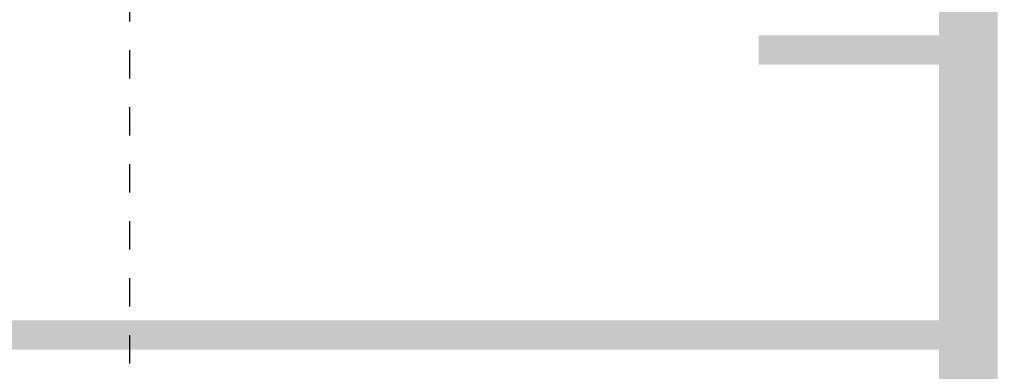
# Model space of a CAD drawing. Extents: x -2 to 113, y -136 to 16.
# Tile 465 of 541: x 108.22 to 111.67, y -30.77 to -29.53. Entities that reach past the tile are written whole.
import ezdxf
from ezdxf.enums import TextEntityAlignment as Align

# ---------------------------------------------------------------- set-up
doc = ezdxf.new("R2010")
doc.units = 0
doc.header["$MEASUREMENT"] = 0
doc.linetypes.add('DOT', pattern=[0.04, 0, -0.04])
doc.linetypes.add('SOLID', pattern=[0])
doc.layers.get('0').update_dxf_attribs({"linetype": 'SOLID'})
for name, color, linetype in [('1', 7, 'SOLID'), ('10', 7, 'SOLID'), ('11', 7, 'SOLID'), ('12', 7, 'SOLID'), ('13', 7, 'SOLID'), ('14', 7, 'SOLID'), ('15', 7, 'SOLID'), ('16', 7, 'SOLID'), ('17', 7, 'SOLID'), ('18', 7, 'SOLID'), ('19', 7, 'SOLID'), ('2', 7, 'SOLID'), ('20', 7, 'SOLID'), ('21', 7, 'SOLID'), ('22', 7, 'SOLID'), ('23', 7, 'SOLID'), ('24', 7, 'SOLID'), ('25', 7, 'SOLID'), ('26', 7, 'SOLID'), ('27', 7, 'SOLID'), ('28', 7, 'SOLID'), ('29', 7, 'SOLID'), ('3', 7, 'SOLID'), ('30', 7, 'SOLID'), ('31', 7, 'SOLID'), ('32', 7, 'SOLID'), ('33', 7, 'SOLID'), ('34', 7, 'SOLID'), ('35', 7, 'SOLID'), ('36', 7, 'SOLID'), ('37', 7, 'SOLID'), ('38', 7, 'SOLID'), ('39', 7, 'SOLID'), ('4', 7, 'SOLID'), ('40', 7, 'SOLID'), ('41', 7, 'SOLID'), ('42', 7, 'SOLID'), ('43', 7, 'SOLID'), ('44', 7, 'SOLID'), ('45', 7, 'SOLID'), ('46', 7, 'SOLID'), ('47', 7, 'SOLID'), ('48', 7, 'SOLID'), ('49', 7, 'SOLID'), ('5', 7, 'SOLID'), ('50', 7, 'SOLID'), ('51', 7, 'SOLID'), ('52', 7, 'SOLID'), ('53', 7, 'SOLID'), ('54', 7, 'SOLID'), ('55', 7, 'SOLID'), ('56', 7, 'SOLID'), ('57', 7, 'SOLID'), ('58', 7, 'SOLID'), ('59', 7, 'SOLID'), ('6', 7, 'SOLID'), ('60', 7, 'SOLID'), ('61', 7, 'SOLID'), ('62', 7, 'SOLID'), ('63', 7, 'SOLID'), ('64', 7, 'SOLID'), ('65', 7, 'SOLID'), ('66', 7, 'SOLID'), ('67', 7, 'SOLID'), ('68', 7, 'SOLID'), ('7', 7, 'SOLID'), ('8', 7, 'SOLID'), ('9', 7, 'SOLID')]:
    doc.layers.add(name, color=color, linetype=linetype)
doc.styles.add('ROMAND', font='romand', dxfattribs={"height": 1})

msp = doc.modelspace()

# ---------------------------------------------------------------- linework, layer by layer
at = {"color": 7, "linetype": 'SOLID'}
for points, const_width in [([(-0.2175, -125.6385), (111.5472, -125.6385), (111.5472, 10.2438), (-0.2175, 10.2438), (-0.2175, -125.6385)], 0.2059), ([(111.5472, -29.6385), (110.8119, -29.6385)], 0.1029), ([(82.1354, -30.6385), (111.5472, -30.6385)], 0.1029), ([(111.5472, -30.6385), (110.8119, -30.6385)], 0.1029)]:
    msp.add_lwpolyline(points, dxfattribs=dict(at, const_width=const_width))
at = {"color": 7, "linetype": 'DOT'}
msp.add_lwpolyline([(108.606, -25.6385), (108.606, -125.6385)], dxfattribs=at)
at = {"layer": '1', "color": 7, "linetype": 'SOLID'}
for points, const_width in [([(-0.2175, -125.6385), (111.5472, -125.6385), (111.5472, 10.2438), (-0.2175, 10.2438), (-0.2175, -125.6385)], 0.2059), ([(111.5472, -29.6385), (110.8119, -29.6385)], 0.1029), ([(82.1354, -30.6385), (111.5472, -30.6385)], 0.1029), ([(111.5472, -30.6385), (110.8119, -30.6385)], 0.1029)]:
    msp.add_lwpolyline(points, dxfattribs=dict(at, const_width=const_width))
at = {"layer": '1', "color": 7, "linetype": 'DOT'}
msp.add_lwpolyline([(108.606, -25.6385), (108.606, -125.6385)], dxfattribs=at)
at = {"layer": '10', "color": 7, "linetype": 'SOLID'}
for points, const_width in [([(-0.2175, -125.6385), (111.5472, -125.6385), (111.5472, 10.2438), (-0.2175, 10.2438), (-0.2175, -125.6385)], 0.2059), ([(111.5472, -29.6385), (110.8119, -29.6385)], 0.1029), ([(82.1354, -30.6385), (111.5472, -30.6385)], 0.1029), ([(111.5472, -30.6385), (110.8119, -30.6385)], 0.1029)]:
    msp.add_lwpolyline(points, dxfattribs=dict(at, const_width=const_width))
at = {"layer": '10', "color": 7, "linetype": 'DOT'}
msp.add_lwpolyline([(108.606, -25.6385), (108.606, -125.6385)], dxfattribs=at)
at = {"layer": '11', "color": 7, "linetype": 'SOLID'}
for points, const_width in [([(-0.2175, -125.6385), (111.5472, -125.6385), (111.5472, 10.2438), (-0.2175, 10.2438), (-0.2175, -125.6385)], 0.2059), ([(111.5472, -29.6385), (110.8119, -29.6385)], 0.1029), ([(82.1354, -30.6385), (111.5472, -30.6385)], 0.1029), ([(111.5472, -30.6385), (110.8119, -30.6385)], 0.1029)]:
    msp.add_lwpolyline(points, dxfattribs=dict(at, const_width=const_width))
at = {"layer": '11', "color": 7, "linetype": 'DOT'}
msp.add_lwpolyline([(108.606, -25.6385), (108.606, -125.6385)], dxfattribs=at)
at = {"layer": '12', "color": 7, "linetype": 'SOLID'}
for points, const_width in [([(-0.2175, -125.6385), (111.5472, -125.6385), (111.5472, 10.2438), (-0.2175, 10.2438), (-0.2175, -125.6385)], 0.2059), ([(111.5472, -29.6385), (110.8119, -29.6385)], 0.1029), ([(82.1354, -30.6385), (111.5472, -30.6385)], 0.1029), ([(111.5472, -30.6385), (110.8119, -30.6385)], 0.1029)]:
    msp.add_lwpolyline(points, dxfattribs=dict(at, const_width=const_width))
at = {"layer": '12', "color": 7, "linetype": 'DOT'}
msp.add_lwpolyline([(108.606, -25.6385), (108.606, -125.6385)], dxfattribs=at)
at = {"layer": '13', "color": 7, "linetype": 'SOLID'}
for points, const_width in [([(-0.2175, -125.6385), (111.5472, -125.6385), (111.5472, 10.2438), (-0.2175, 10.2438), (-0.2175, -125.6385)], 0.2059), ([(111.5472, -29.6385), (110.8119, -29.6385)], 0.1029), ([(82.1354, -30.6385), (111.5472, -30.6385)], 0.1029), ([(111.5472, -30.6385), (110.8119, -30.6385)], 0.1029)]:
    msp.add_lwpolyline(points, dxfattribs=dict(at, const_width=const_width))
at = {"layer": '13', "color": 7, "linetype": 'DOT'}
msp.add_lwpolyline([(108.606, -25.6385), (108.606, -125.6385)], dxfattribs=at)
at = {"layer": '14', "color": 7, "linetype": 'SOLID'}
for points, const_width in [([(-0.2175, -125.6385), (111.5472, -125.6385), (111.5472, 10.2438), (-0.2175, 10.2438), (-0.2175, -125.6385)], 0.2059), ([(111.5472, -29.6385), (110.8119, -29.6385)], 0.1029), ([(82.1354, -30.6385), (111.5472, -30.6385)], 0.1029), ([(111.5472, -30.6385), (110.8119, -30.6385)], 0.1029)]:
    msp.add_lwpolyline(points, dxfattribs=dict(at, const_width=const_width))
at = {"layer": '14', "color": 7, "linetype": 'DOT'}
msp.add_lwpolyline([(108.606, -25.6385), (108.606, -125.6385)], dxfattribs=at)
at = {"layer": '15', "color": 7, "linetype": 'SOLID'}
for points, const_width in [([(-0.2175, -125.6385), (111.5472, -125.6385), (111.5472, 10.2438), (-0.2175, 10.2438), (-0.2175, -125.6385)], 0.2059), ([(111.5472, -29.6385), (110.8119, -29.6385)], 0.1029), ([(82.1354, -30.6385), (111.5472, -30.6385)], 0.1029), ([(111.5472, -30.6385), (110.8119, -30.6385)], 0.1029)]:
    msp.add_lwpolyline(points, dxfattribs=dict(at, const_width=const_width))
at = {"layer": '15', "color": 7, "linetype": 'DOT'}
msp.add_lwpolyline([(108.606, -25.6385), (108.606, -125.6385)], dxfattribs=at)
at = {"layer": '16', "color": 7, "linetype": 'SOLID'}
for points, const_width in [([(-0.2175, -125.6385), (111.5472, -125.6385), (111.5472, 10.2438), (-0.2175, 10.2438), (-0.2175, -125.6385)], 0.2059), ([(111.5472, -29.6385), (110.8119, -29.6385)], 0.1029), ([(82.1354, -30.6385), (111.5472, -30.6385)], 0.1029), ([(111.5472, -30.6385), (110.8119, -30.6385)], 0.1029)]:
    msp.add_lwpolyline(points, dxfattribs=dict(at, const_width=const_width))
at = {"layer": '16', "color": 7, "linetype": 'DOT'}
msp.add_lwpolyline([(108.606, -25.6385), (108.606, -125.6385)], dxfattribs=at)
at = {"layer": '17', "color": 7, "linetype": 'SOLID'}
for points, const_width in [([(-0.2175, -125.6385), (111.5472, -125.6385), (111.5472, 10.2438), (-0.2175, 10.2438), (-0.2175, -125.6385)], 0.2059), ([(111.5472, -29.6385), (110.8119, -29.6385)], 0.1029), ([(82.1354, -30.6385), (111.5472, -30.6385)], 0.1029), ([(111.5472, -30.6385), (110.8119, -30.6385)], 0.1029)]:
    msp.add_lwpolyline(points, dxfattribs=dict(at, const_width=const_width))
at = {"layer": '17', "color": 7, "linetype": 'DOT'}
msp.add_lwpolyline([(108.606, -25.6385), (108.606, -125.6385)], dxfattribs=at)
at = {"layer": '18', "color": 7, "linetype": 'SOLID'}
for points, const_width in [([(-0.2175, -125.6385), (111.5472, -125.6385), (111.5472, 10.2438), (-0.2175, 10.2438), (-0.2175, -125.6385)], 0.2059), ([(111.5472, -29.6385), (110.8119, -29.6385)], 0.1029), ([(82.1354, -30.6385), (111.5472, -30.6385)], 0.1029), ([(111.5472, -30.6385), (110.8119, -30.6385)], 0.1029)]:
    msp.add_lwpolyline(points, dxfattribs=dict(at, const_width=const_width))
at = {"layer": '18', "color": 7, "linetype": 'DOT'}
msp.add_lwpolyline([(108.606, -25.6385), (108.606, -125.6385)], dxfattribs=at)
at = {"layer": '19', "color": 7, "linetype": 'SOLID'}
for points, const_width in [([(-0.2175, -125.6385), (111.5472, -125.6385), (111.5472, 10.2438), (-0.2175, 10.2438), (-0.2175, -125.6385)], 0.2059), ([(111.5472, -29.6385), (110.8119, -29.6385)], 0.1029), ([(82.1354, -30.6385), (111.5472, -30.6385)], 0.1029), ([(111.5472, -30.6385), (110.8119, -30.6385)], 0.1029)]:
    msp.add_lwpolyline(points, dxfattribs=dict(at, const_width=const_width))
at = {"layer": '19', "color": 7, "linetype": 'DOT'}
msp.add_lwpolyline([(108.606, -25.6385), (108.606, -125.6385)], dxfattribs=at)
at = {"layer": '2', "color": 7, "linetype": 'SOLID'}
for points, const_width in [([(-0.2175, -125.6385), (111.5472, -125.6385), (111.5472, 10.2438), (-0.2175, 10.2438), (-0.2175, -125.6385)], 0.2059), ([(111.5472, -29.6385), (110.8119, -29.6385)], 0.1029), ([(82.1354, -30.6385), (111.5472, -30.6385)], 0.1029), ([(111.5472, -30.6385), (110.8119, -30.6385)], 0.1029)]:
    msp.add_lwpolyline(points, dxfattribs=dict(at, const_width=const_width))
at = {"layer": '2', "color": 7, "linetype": 'DOT'}
msp.add_lwpolyline([(108.606, -25.6385), (108.606, -125.6385)], dxfattribs=at)
at = {"layer": '20', "color": 7, "linetype": 'SOLID'}
for points, const_width in [([(-0.2175, -125.6385), (111.5472, -125.6385), (111.5472, 10.2438), (-0.2175, 10.2438), (-0.2175, -125.6385)], 0.2059), ([(111.5472, -29.6385), (110.8119, -29.6385)], 0.1029), ([(82.1354, -30.6385), (111.5472, -30.6385)], 0.1029), ([(111.5472, -30.6385), (110.8119, -30.6385)], 0.1029)]:
    msp.add_lwpolyline(points, dxfattribs=dict(at, const_width=const_width))
at = {"layer": '20', "color": 7, "linetype": 'DOT'}
msp.add_lwpolyline([(108.606, -25.6385), (108.606, -125.6385)], dxfattribs=at)
at = {"layer": '21', "color": 7, "linetype": 'SOLID'}
for points, const_width in [([(-0.2175, -125.6385), (111.5472, -125.6385), (111.5472, 10.2438), (-0.2175, 10.2438), (-0.2175, -125.6385)], 0.2059), ([(111.5472, -29.6385), (110.8119, -29.6385)], 0.1029), ([(82.1354, -30.6385), (111.5472, -30.6385)], 0.1029), ([(111.5472, -30.6385), (110.8119, -30.6385)], 0.1029)]:
    msp.add_lwpolyline(points, dxfattribs=dict(at, const_width=const_width))
at = {"layer": '21', "color": 7, "linetype": 'DOT'}
msp.add_lwpolyline([(108.606, -25.6385), (108.606, -125.6385)], dxfattribs=at)
at = {"layer": '22', "color": 7, "linetype": 'SOLID'}
for points, const_width in [([(-0.2175, -125.6385), (111.5472, -125.6385), (111.5472, 10.2438), (-0.2175, 10.2438), (-0.2175, -125.6385)], 0.2059), ([(111.5472, -29.6385), (110.8119, -29.6385)], 0.1029), ([(82.1354, -30.6385), (111.5472, -30.6385)], 0.1029), ([(111.5472, -30.6385), (110.8119, -30.6385)], 0.1029)]:
    msp.add_lwpolyline(points, dxfattribs=dict(at, const_width=const_width))
at = {"layer": '22', "color": 7, "linetype": 'DOT'}
msp.add_lwpolyline([(108.606, -25.6385), (108.606, -125.6385)], dxfattribs=at)
at = {"layer": '23', "color": 7, "linetype": 'SOLID'}
for points, const_width in [([(-0.2175, -125.6385), (111.5472, -125.6385), (111.5472, 10.2438), (-0.2175, 10.2438), (-0.2175, -125.6385)], 0.2059), ([(111.5472, -29.6385), (110.8119, -29.6385)], 0.1029), ([(82.1354, -30.6385), (111.5472, -30.6385)], 0.1029), ([(111.5472, -30.6385), (110.8119, -30.6385)], 0.1029)]:
    msp.add_lwpolyline(points, dxfattribs=dict(at, const_width=const_width))
at = {"layer": '23', "color": 7, "linetype": 'DOT'}
msp.add_lwpolyline([(108.606, -25.6385), (108.606, -125.6385)], dxfattribs=at)
at = {"layer": '24', "color": 7, "linetype": 'SOLID'}
for points, const_width in [([(-0.2175, -125.6385), (111.5472, -125.6385), (111.5472, 10.2438), (-0.2175, 10.2438), (-0.2175, -125.6385)], 0.2059), ([(111.5472, -29.6385), (110.8119, -29.6385)], 0.1029), ([(82.1354, -30.6385), (111.5472, -30.6385)], 0.1029), ([(111.5472, -30.6385), (110.8119, -30.6385)], 0.1029)]:
    msp.add_lwpolyline(points, dxfattribs=dict(at, const_width=const_width))
at = {"layer": '24', "color": 7, "linetype": 'DOT'}
msp.add_lwpolyline([(108.606, -25.6385), (108.606, -125.6385)], dxfattribs=at)
at = {"layer": '25', "color": 7, "linetype": 'SOLID'}
for points, const_width in [([(-0.2175, -125.6385), (111.5472, -125.6385), (111.5472, 10.2438), (-0.2175, 10.2438), (-0.2175, -125.6385)], 0.2059), ([(111.5472, -29.6385), (110.8119, -29.6385)], 0.1029), ([(82.1354, -30.6385), (111.5472, -30.6385)], 0.1029), ([(111.5472, -30.6385), (110.8119, -30.6385)], 0.1029)]:
    msp.add_lwpolyline(points, dxfattribs=dict(at, const_width=const_width))
at = {"layer": '25', "color": 7, "linetype": 'DOT'}
msp.add_lwpolyline([(108.606, -25.6385), (108.606, -125.6385)], dxfattribs=at)
at = {"layer": '26', "color": 7, "linetype": 'SOLID'}
for points, const_width in [([(-0.2175, -125.6385), (111.5472, -125.6385), (111.5472, 10.2438), (-0.2175, 10.2438), (-0.2175, -125.6385)], 0.2059), ([(111.5472, -29.6385), (110.8119, -29.6385)], 0.1029), ([(82.1354, -30.6385), (111.5472, -30.6385)], 0.1029), ([(111.5472, -30.6385), (110.8119, -30.6385)], 0.1029)]:
    msp.add_lwpolyline(points, dxfattribs=dict(at, const_width=const_width))
at = {"layer": '26', "color": 7, "linetype": 'DOT'}
msp.add_lwpolyline([(108.606, -25.6385), (108.606, -125.6385)], dxfattribs=at)
at = {"layer": '27', "color": 7, "linetype": 'SOLID'}
for points, const_width in [([(-0.2175, -125.6385), (111.5472, -125.6385), (111.5472, 10.2438), (-0.2175, 10.2438), (-0.2175, -125.6385)], 0.2059), ([(111.5472, -29.6385), (110.8119, -29.6385)], 0.1029), ([(82.1354, -30.6385), (111.5472, -30.6385)], 0.1029), ([(111.5472, -30.6385), (110.8119, -30.6385)], 0.1029)]:
    msp.add_lwpolyline(points, dxfattribs=dict(at, const_width=const_width))
at = {"layer": '27', "color": 7, "linetype": 'DOT'}
msp.add_lwpolyline([(108.606, -25.6385), (108.606, -125.6385)], dxfattribs=at)
at = {"layer": '28', "color": 7, "linetype": 'SOLID'}
for points, const_width in [([(-0.2175, -125.6385), (111.5472, -125.6385), (111.5472, 10.2438), (-0.2175, 10.2438), (-0.2175, -125.6385)], 0.2059), ([(111.5472, -29.6385), (110.8119, -29.6385)], 0.1029), ([(82.1354, -30.6385), (111.5472, -30.6385)], 0.1029), ([(111.5472, -30.6385), (110.8119, -30.6385)], 0.1029)]:
    msp.add_lwpolyline(points, dxfattribs=dict(at, const_width=const_width))
at = {"layer": '28', "color": 7, "linetype": 'DOT'}
msp.add_lwpolyline([(108.606, -25.6385), (108.606, -125.6385)], dxfattribs=at)
at = {"layer": '29', "color": 7, "linetype": 'SOLID'}
for points, const_width in [([(-0.2175, -125.6385), (111.5472, -125.6385), (111.5472, 10.2438), (-0.2175, 10.2438), (-0.2175, -125.6385)], 0.2059), ([(111.5472, -29.6385), (110.8119, -29.6385)], 0.1029), ([(82.1354, -30.6385), (111.5472, -30.6385)], 0.1029), ([(111.5472, -30.6385), (110.8119, -30.6385)], 0.1029)]:
    msp.add_lwpolyline(points, dxfattribs=dict(at, const_width=const_width))
at = {"layer": '29', "color": 7, "linetype": 'DOT'}
msp.add_lwpolyline([(108.606, -25.6385), (108.606, -125.6385)], dxfattribs=at)
at = {"layer": '3', "color": 7, "linetype": 'SOLID'}
for points, const_width in [([(-0.2175, -125.6385), (111.5472, -125.6385), (111.5472, 10.2438), (-0.2175, 10.2438), (-0.2175, -125.6385)], 0.2059), ([(111.5472, -29.6385), (110.8119, -29.6385)], 0.1029), ([(82.1354, -30.6385), (111.5472, -30.6385)], 0.1029), ([(111.5472, -30.6385), (110.8119, -30.6385)], 0.1029)]:
    msp.add_lwpolyline(points, dxfattribs=dict(at, const_width=const_width))
at = {"layer": '3', "color": 7, "linetype": 'DOT'}
msp.add_lwpolyline([(108.606, -25.6385), (108.606, -125.6385)], dxfattribs=at)
at = {"layer": '30', "color": 7, "linetype": 'SOLID'}
for points, const_width in [([(-0.2175, -125.6385), (111.5472, -125.6385), (111.5472, 10.2438), (-0.2175, 10.2438), (-0.2175, -125.6385)], 0.2059), ([(111.5472, -29.6385), (110.8119, -29.6385)], 0.1029), ([(82.1354, -30.6385), (111.5472, -30.6385)], 0.1029), ([(111.5472, -30.6385), (110.8119, -30.6385)], 0.1029)]:
    msp.add_lwpolyline(points, dxfattribs=dict(at, const_width=const_width))
at = {"layer": '30', "color": 7, "linetype": 'DOT'}
msp.add_lwpolyline([(108.606, -25.6385), (108.606, -125.6385)], dxfattribs=at)
at = {"layer": '31', "color": 7, "linetype": 'SOLID'}
for points, const_width in [([(-0.2175, -125.6385), (111.5472, -125.6385), (111.5472, 10.2438), (-0.2175, 10.2438), (-0.2175, -125.6385)], 0.2059), ([(111.5472, -29.6385), (110.8119, -29.6385)], 0.1029), ([(82.1354, -30.6385), (111.5472, -30.6385)], 0.1029), ([(111.5472, -30.6385), (110.8119, -30.6385)], 0.1029)]:
    msp.add_lwpolyline(points, dxfattribs=dict(at, const_width=const_width))
at = {"layer": '31', "color": 7, "linetype": 'DOT'}
msp.add_lwpolyline([(108.606, -25.6385), (108.606, -125.6385)], dxfattribs=at)
at = {"layer": '32', "color": 7, "linetype": 'SOLID'}
for points, const_width in [([(-0.2175, -125.6385), (111.5472, -125.6385), (111.5472, 10.2438), (-0.2175, 10.2438), (-0.2175, -125.6385)], 0.2059), ([(111.5472, -29.6385), (110.8119, -29.6385)], 0.1029), ([(82.1354, -30.6385), (111.5472, -30.6385)], 0.1029), ([(111.5472, -30.6385), (110.8119, -30.6385)], 0.1029)]:
    msp.add_lwpolyline(points, dxfattribs=dict(at, const_width=const_width))
at = {"layer": '32', "color": 7, "linetype": 'DOT'}
msp.add_lwpolyline([(108.606, -25.6385), (108.606, -125.6385)], dxfattribs=at)
at = {"layer": '33', "color": 7, "linetype": 'SOLID'}
for points, const_width in [([(-0.2175, -125.6385), (111.5472, -125.6385), (111.5472, 10.2438), (-0.2175, 10.2438), (-0.2175, -125.6385)], 0.2059), ([(111.5472, -29.6385), (110.8119, -29.6385)], 0.1029), ([(82.1354, -30.6385), (111.5472, -30.6385)], 0.1029), ([(111.5472, -30.6385), (110.8119, -30.6385)], 0.1029)]:
    msp.add_lwpolyline(points, dxfattribs=dict(at, const_width=const_width))
at = {"layer": '33', "color": 7, "linetype": 'DOT'}
msp.add_lwpolyline([(108.606, -25.6385), (108.606, -125.6385)], dxfattribs=at)
at = {"layer": '34', "color": 7, "linetype": 'SOLID'}
for points, const_width in [([(-0.2175, -125.6385), (111.5472, -125.6385), (111.5472, 10.2438), (-0.2175, 10.2438), (-0.2175, -125.6385)], 0.2059), ([(111.5472, -29.6385), (110.8119, -29.6385)], 0.1029), ([(82.1354, -30.6385), (111.5472, -30.6385)], 0.1029), ([(111.5472, -30.6385), (110.8119, -30.6385)], 0.1029)]:
    msp.add_lwpolyline(points, dxfattribs=dict(at, const_width=const_width))
at = {"layer": '34', "color": 7, "linetype": 'DOT'}
msp.add_lwpolyline([(108.606, -25.6385), (108.606, -125.6385)], dxfattribs=at)
at = {"layer": '35', "color": 7, "linetype": 'SOLID'}
for points, const_width in [([(-0.2175, -125.6385), (111.5472, -125.6385), (111.5472, 10.2438), (-0.2175, 10.2438), (-0.2175, -125.6385)], 0.2059), ([(111.5472, -29.6385), (110.8119, -29.6385)], 0.1029), ([(82.1354, -30.6385), (111.5472, -30.6385)], 0.1029), ([(111.5472, -30.6385), (110.8119, -30.6385)], 0.1029)]:
    msp.add_lwpolyline(points, dxfattribs=dict(at, const_width=const_width))
at = {"layer": '35', "color": 7, "linetype": 'DOT'}
msp.add_lwpolyline([(108.606, -25.6385), (108.606, -125.6385)], dxfattribs=at)
at = {"layer": '36', "color": 7, "linetype": 'SOLID'}
for points, const_width in [([(-0.2175, -125.6385), (111.5472, -125.6385), (111.5472, 10.2438), (-0.2175, 10.2438), (-0.2175, -125.6385)], 0.2059), ([(111.5472, -29.6385), (110.8119, -29.6385)], 0.1029), ([(82.1354, -30.6385), (111.5472, -30.6385)], 0.1029), ([(111.5472, -30.6385), (110.8119, -30.6385)], 0.1029)]:
    msp.add_lwpolyline(points, dxfattribs=dict(at, const_width=const_width))
at = {"layer": '36', "color": 7, "linetype": 'DOT'}
msp.add_lwpolyline([(108.606, -25.6385), (108.606, -125.6385)], dxfattribs=at)
at = {"layer": '37', "color": 7, "linetype": 'SOLID'}
for points, const_width in [([(-0.2175, -125.6385), (111.5472, -125.6385), (111.5472, 10.2438), (-0.2175, 10.2438), (-0.2175, -125.6385)], 0.2059), ([(111.5472, -29.6385), (110.8119, -29.6385)], 0.1029), ([(82.1354, -30.6385), (111.5472, -30.6385)], 0.1029), ([(111.5472, -30.6385), (110.8119, -30.6385)], 0.1029)]:
    msp.add_lwpolyline(points, dxfattribs=dict(at, const_width=const_width))
at = {"layer": '37', "color": 7, "linetype": 'DOT'}
msp.add_lwpolyline([(108.606, -25.6385), (108.606, -125.6385)], dxfattribs=at)
at = {"layer": '38', "color": 7, "linetype": 'SOLID'}
for points, const_width in [([(-0.2175, -125.6385), (111.5472, -125.6385), (111.5472, 10.2438), (-0.2175, 10.2438), (-0.2175, -125.6385)], 0.2059), ([(111.5472, -29.6385), (110.8119, -29.6385)], 0.1029), ([(82.1354, -30.6385), (111.5472, -30.6385)], 0.1029), ([(111.5472, -30.6385), (110.8119, -30.6385)], 0.1029)]:
    msp.add_lwpolyline(points, dxfattribs=dict(at, const_width=const_width))
at = {"layer": '38', "color": 7, "linetype": 'DOT'}
msp.add_lwpolyline([(108.606, -25.6385), (108.606, -125.6385)], dxfattribs=at)
at = {"layer": '39', "color": 7, "linetype": 'SOLID'}
for points, const_width in [([(-0.2175, -125.6385), (111.5472, -125.6385), (111.5472, 10.2438), (-0.2175, 10.2438), (-0.2175, -125.6385)], 0.2059), ([(111.5472, -29.6385), (110.8119, -29.6385)], 0.1029), ([(82.1354, -30.6385), (111.5472, -30.6385)], 0.1029), ([(111.5472, -30.6385), (110.8119, -30.6385)], 0.1029)]:
    msp.add_lwpolyline(points, dxfattribs=dict(at, const_width=const_width))
at = {"layer": '39', "color": 7, "linetype": 'DOT'}
msp.add_lwpolyline([(108.606, -25.6385), (108.606, -125.6385)], dxfattribs=at)
at = {"layer": '4', "color": 7, "linetype": 'SOLID'}
for points, const_width in [([(-0.2175, -125.6385), (111.5472, -125.6385), (111.5472, 10.2438), (-0.2175, 10.2438), (-0.2175, -125.6385)], 0.2059), ([(111.5472, -29.6385), (110.8119, -29.6385)], 0.1029), ([(82.1354, -30.6385), (111.5472, -30.6385)], 0.1029), ([(111.5472, -30.6385), (110.8119, -30.6385)], 0.1029)]:
    msp.add_lwpolyline(points, dxfattribs=dict(at, const_width=const_width))
at = {"layer": '4', "color": 7, "linetype": 'DOT'}
msp.add_lwpolyline([(108.606, -25.6385), (108.606, -125.6385)], dxfattribs=at)
at = {"layer": '40', "color": 7, "linetype": 'SOLID'}
for points, const_width in [([(-0.2175, -125.6385), (111.5472, -125.6385), (111.5472, 10.2438), (-0.2175, 10.2438), (-0.2175, -125.6385)], 0.2059), ([(111.5472, -29.6385), (110.8119, -29.6385)], 0.1029), ([(82.1354, -30.6385), (111.5472, -30.6385)], 0.1029), ([(111.5472, -30.6385), (110.8119, -30.6385)], 0.1029)]:
    msp.add_lwpolyline(points, dxfattribs=dict(at, const_width=const_width))
at = {"layer": '40', "color": 7, "linetype": 'DOT'}
msp.add_lwpolyline([(108.606, -25.6385), (108.606, -125.6385)], dxfattribs=at)
at = {"layer": '41', "color": 7, "linetype": 'SOLID'}
for points, const_width in [([(-0.2175, -125.6385), (111.5472, -125.6385), (111.5472, 10.2438), (-0.2175, 10.2438), (-0.2175, -125.6385)], 0.2059), ([(111.5472, -29.6385), (110.8119, -29.6385)], 0.1029), ([(82.1354, -30.6385), (111.5472, -30.6385)], 0.1029), ([(111.5472, -30.6385), (110.8119, -30.6385)], 0.1029)]:
    msp.add_lwpolyline(points, dxfattribs=dict(at, const_width=const_width))
at = {"layer": '41', "color": 7, "linetype": 'DOT'}
msp.add_lwpolyline([(108.606, -25.6385), (108.606, -125.6385)], dxfattribs=at)
at = {"layer": '42', "color": 7, "linetype": 'SOLID'}
for points, const_width in [([(-0.2175, -125.6385), (111.5472, -125.6385), (111.5472, 10.2438), (-0.2175, 10.2438), (-0.2175, -125.6385)], 0.2059), ([(111.5472, -29.6385), (110.8119, -29.6385)], 0.1029), ([(82.1354, -30.6385), (111.5472, -30.6385)], 0.1029), ([(111.5472, -30.6385), (110.8119, -30.6385)], 0.1029)]:
    msp.add_lwpolyline(points, dxfattribs=dict(at, const_width=const_width))
at = {"layer": '42', "color": 7, "linetype": 'DOT'}
msp.add_lwpolyline([(108.606, -25.6385), (108.606, -125.6385)], dxfattribs=at)
at = {"layer": '43', "color": 7, "linetype": 'SOLID'}
for points, const_width in [([(-0.2175, -125.6385), (111.5472, -125.6385), (111.5472, 10.2438), (-0.2175, 10.2438), (-0.2175, -125.6385)], 0.2059), ([(111.5472, -29.6385), (110.8119, -29.6385)], 0.1029), ([(82.1354, -30.6385), (111.5472, -30.6385)], 0.1029), ([(111.5472, -30.6385), (110.8119, -30.6385)], 0.1029)]:
    msp.add_lwpolyline(points, dxfattribs=dict(at, const_width=const_width))
at = {"layer": '43', "color": 7, "linetype": 'DOT'}
msp.add_lwpolyline([(108.606, -25.6385), (108.606, -125.6385)], dxfattribs=at)
at = {"layer": '44', "color": 7, "linetype": 'SOLID'}
for points, const_width in [([(-0.2175, -125.6385), (111.5472, -125.6385), (111.5472, 10.2438), (-0.2175, 10.2438), (-0.2175, -125.6385)], 0.2059), ([(111.5472, -29.6385), (110.8119, -29.6385)], 0.1029), ([(82.1354, -30.6385), (111.5472, -30.6385)], 0.1029), ([(111.5472, -30.6385), (110.8119, -30.6385)], 0.1029)]:
    msp.add_lwpolyline(points, dxfattribs=dict(at, const_width=const_width))
at = {"layer": '44', "color": 7, "linetype": 'DOT'}
msp.add_lwpolyline([(108.606, -25.6385), (108.606, -125.6385)], dxfattribs=at)
at = {"layer": '45', "color": 7, "linetype": 'SOLID'}
for points, const_width in [([(-0.2175, -125.6385), (111.5472, -125.6385), (111.5472, 10.2438), (-0.2175, 10.2438), (-0.2175, -125.6385)], 0.2059), ([(111.5472, -29.6385), (110.8119, -29.6385)], 0.1029), ([(82.1354, -30.6385), (111.5472, -30.6385)], 0.1029), ([(111.5472, -30.6385), (110.8119, -30.6385)], 0.1029)]:
    msp.add_lwpolyline(points, dxfattribs=dict(at, const_width=const_width))
at = {"layer": '45', "color": 7, "linetype": 'DOT'}
msp.add_lwpolyline([(108.606, -25.6385), (108.606, -125.6385)], dxfattribs=at)
at = {"layer": '46', "color": 7, "linetype": 'SOLID'}
for points, const_width in [([(-0.2175, -125.6385), (111.5472, -125.6385), (111.5472, 10.2438), (-0.2175, 10.2438), (-0.2175, -125.6385)], 0.2059), ([(111.5472, -29.6385), (110.8119, -29.6385)], 0.1029), ([(82.1354, -30.6385), (111.5472, -30.6385)], 0.1029), ([(111.5472, -30.6385), (110.8119, -30.6385)], 0.1029)]:
    msp.add_lwpolyline(points, dxfattribs=dict(at, const_width=const_width))
at = {"layer": '46', "color": 7, "linetype": 'DOT'}
msp.add_lwpolyline([(108.606, -25.6385), (108.606, -125.6385)], dxfattribs=at)
at = {"layer": '47', "color": 7, "linetype": 'SOLID'}
for points, const_width in [([(-0.2175, -125.6385), (111.5472, -125.6385), (111.5472, 10.2438), (-0.2175, 10.2438), (-0.2175, -125.6385)], 0.2059), ([(111.5472, -29.6385), (110.8119, -29.6385)], 0.1029), ([(82.1354, -30.6385), (111.5472, -30.6385)], 0.1029), ([(111.5472, -30.6385), (110.8119, -30.6385)], 0.1029)]:
    msp.add_lwpolyline(points, dxfattribs=dict(at, const_width=const_width))
at = {"layer": '47', "color": 7, "linetype": 'DOT'}
msp.add_lwpolyline([(108.606, -25.6385), (108.606, -125.6385)], dxfattribs=at)
at = {"layer": '48', "color": 7, "linetype": 'SOLID'}
for points, const_width in [([(-0.2175, -125.6385), (111.5472, -125.6385), (111.5472, 10.2438), (-0.2175, 10.2438), (-0.2175, -125.6385)], 0.2059), ([(111.5472, -29.6385), (110.8119, -29.6385)], 0.1029), ([(82.1354, -30.6385), (111.5472, -30.6385)], 0.1029), ([(111.5472, -30.6385), (110.8119, -30.6385)], 0.1029)]:
    msp.add_lwpolyline(points, dxfattribs=dict(at, const_width=const_width))
at = {"layer": '48', "color": 7, "linetype": 'DOT'}
msp.add_lwpolyline([(108.606, -25.6385), (108.606, -125.6385)], dxfattribs=at)
at = {"layer": '49', "color": 7, "linetype": 'SOLID'}
for points, const_width in [([(-0.2175, -125.6385), (111.5472, -125.6385), (111.5472, 10.2438), (-0.2175, 10.2438), (-0.2175, -125.6385)], 0.2059), ([(111.5472, -29.6385), (110.8119, -29.6385)], 0.1029), ([(82.1354, -30.6385), (111.5472, -30.6385)], 0.1029), ([(111.5472, -30.6385), (110.8119, -30.6385)], 0.1029)]:
    msp.add_lwpolyline(points, dxfattribs=dict(at, const_width=const_width))
at = {"layer": '49', "color": 7, "linetype": 'DOT'}
msp.add_lwpolyline([(108.606, -25.6385), (108.606, -125.6385)], dxfattribs=at)
at = {"layer": '5', "color": 7, "linetype": 'SOLID'}
for points, const_width in [([(-0.2175, -125.6385), (111.5472, -125.6385), (111.5472, 10.2438), (-0.2175, 10.2438), (-0.2175, -125.6385)], 0.2059), ([(111.5472, -29.6385), (110.8119, -29.6385)], 0.1029), ([(82.1354, -30.6385), (111.5472, -30.6385)], 0.1029), ([(111.5472, -30.6385), (110.8119, -30.6385)], 0.1029)]:
    msp.add_lwpolyline(points, dxfattribs=dict(at, const_width=const_width))
at = {"layer": '5', "color": 7, "linetype": 'DOT'}
msp.add_lwpolyline([(108.606, -25.6385), (108.606, -125.6385)], dxfattribs=at)
at = {"layer": '50', "color": 7, "linetype": 'SOLID'}
for points, const_width in [([(-0.2175, -125.6385), (111.5472, -125.6385), (111.5472, 10.2438), (-0.2175, 10.2438), (-0.2175, -125.6385)], 0.2059), ([(111.5472, -29.6385), (110.8119, -29.6385)], 0.1029), ([(82.1354, -30.6385), (111.5472, -30.6385)], 0.1029), ([(111.5472, -30.6385), (110.8119, -30.6385)], 0.1029)]:
    msp.add_lwpolyline(points, dxfattribs=dict(at, const_width=const_width))
at = {"layer": '50', "color": 7, "linetype": 'DOT'}
msp.add_lwpolyline([(108.606, -25.6385), (108.606, -125.6385)], dxfattribs=at)
at = {"layer": '51', "color": 7, "linetype": 'SOLID'}
for points, const_width in [([(-0.2175, -125.6385), (111.5472, -125.6385), (111.5472, 10.2438), (-0.2175, 10.2438), (-0.2175, -125.6385)], 0.2059), ([(111.5472, -29.6385), (110.8119, -29.6385)], 0.1029), ([(82.1354, -30.6385), (111.5472, -30.6385)], 0.1029), ([(111.5472, -30.6385), (110.8119, -30.6385)], 0.1029)]:
    msp.add_lwpolyline(points, dxfattribs=dict(at, const_width=const_width))
at = {"layer": '51', "color": 7, "linetype": 'DOT'}
msp.add_lwpolyline([(108.606, -25.6385), (108.606, -125.6385)], dxfattribs=at)
at = {"layer": '52', "color": 7, "linetype": 'SOLID'}
for points, const_width in [([(-0.2175, -125.6385), (111.5472, -125.6385), (111.5472, 10.2438), (-0.2175, 10.2438), (-0.2175, -125.6385)], 0.2059), ([(111.5472, -29.6385), (110.8119, -29.6385)], 0.1029), ([(82.1354, -30.6385), (111.5472, -30.6385)], 0.1029), ([(111.5472, -30.6385), (110.8119, -30.6385)], 0.1029)]:
    msp.add_lwpolyline(points, dxfattribs=dict(at, const_width=const_width))
at = {"layer": '52', "color": 7, "linetype": 'DOT'}
msp.add_lwpolyline([(108.606, -25.6385), (108.606, -125.6385)], dxfattribs=at)
at = {"layer": '53', "color": 7, "linetype": 'SOLID'}
for points, const_width in [([(-0.2175, -125.6385), (111.5472, -125.6385), (111.5472, 10.2438), (-0.2175, 10.2438), (-0.2175, -125.6385)], 0.2059), ([(111.5472, -29.6385), (110.8119, -29.6385)], 0.1029), ([(82.1354, -30.6385), (111.5472, -30.6385)], 0.1029), ([(111.5472, -30.6385), (110.8119, -30.6385)], 0.1029)]:
    msp.add_lwpolyline(points, dxfattribs=dict(at, const_width=const_width))
at = {"layer": '53', "color": 7, "linetype": 'DOT'}
msp.add_lwpolyline([(108.606, -25.6385), (108.606, -125.6385)], dxfattribs=at)
at = {"layer": '54', "color": 7, "linetype": 'SOLID'}
for points, const_width in [([(-0.2175, -125.6385), (111.5472, -125.6385), (111.5472, 10.2438), (-0.2175, 10.2438), (-0.2175, -125.6385)], 0.2059), ([(111.5472, -29.6385), (110.8119, -29.6385)], 0.1029), ([(82.1354, -30.6385), (111.5472, -30.6385)], 0.1029), ([(111.5472, -30.6385), (110.8119, -30.6385)], 0.1029)]:
    msp.add_lwpolyline(points, dxfattribs=dict(at, const_width=const_width))
at = {"layer": '54', "color": 7, "linetype": 'DOT'}
msp.add_lwpolyline([(108.606, -25.6385), (108.606, -125.6385)], dxfattribs=at)
at = {"layer": '55', "color": 7, "linetype": 'SOLID'}
for points, const_width in [([(-0.2175, -125.6385), (111.5472, -125.6385), (111.5472, 10.2438), (-0.2175, 10.2438), (-0.2175, -125.6385)], 0.2059), ([(111.5472, -29.6385), (110.8119, -29.6385)], 0.1029), ([(82.1354, -30.6385), (111.5472, -30.6385)], 0.1029), ([(111.5472, -30.6385), (110.8119, -30.6385)], 0.1029)]:
    msp.add_lwpolyline(points, dxfattribs=dict(at, const_width=const_width))
at = {"layer": '55', "color": 7, "linetype": 'DOT'}
msp.add_lwpolyline([(108.606, -25.6385), (108.606, -125.6385)], dxfattribs=at)
at = {"layer": '56', "color": 7, "linetype": 'SOLID'}
for points, const_width in [([(-0.2175, -125.6385), (111.5472, -125.6385), (111.5472, 10.2438), (-0.2175, 10.2438), (-0.2175, -125.6385)], 0.2059), ([(111.5472, -29.6385), (110.8119, -29.6385)], 0.1029), ([(82.1354, -30.6385), (111.5472, -30.6385)], 0.1029), ([(111.5472, -30.6385), (110.8119, -30.6385)], 0.1029)]:
    msp.add_lwpolyline(points, dxfattribs=dict(at, const_width=const_width))
at = {"layer": '56', "color": 7, "linetype": 'DOT'}
msp.add_lwpolyline([(108.606, -25.6385), (108.606, -125.6385)], dxfattribs=at)
at = {"layer": '57', "color": 7, "linetype": 'SOLID'}
for points, const_width in [([(-0.2175, -125.6385), (111.5472, -125.6385), (111.5472, 10.2438), (-0.2175, 10.2438), (-0.2175, -125.6385)], 0.2059), ([(111.5472, -29.6385), (110.8119, -29.6385)], 0.1029), ([(82.1354, -30.6385), (111.5472, -30.6385)], 0.1029), ([(111.5472, -30.6385), (110.8119, -30.6385)], 0.1029)]:
    msp.add_lwpolyline(points, dxfattribs=dict(at, const_width=const_width))
at = {"layer": '57', "color": 7, "linetype": 'DOT'}
msp.add_lwpolyline([(108.606, -25.6385), (108.606, -125.6385)], dxfattribs=at)
at = {"layer": '58', "color": 7, "linetype": 'SOLID'}
for points, const_width in [([(-0.2175, -125.6385), (111.5472, -125.6385), (111.5472, 10.2438), (-0.2175, 10.2438), (-0.2175, -125.6385)], 0.2059), ([(111.5472, -29.6385), (110.8119, -29.6385)], 0.1029), ([(82.1354, -30.6385), (111.5472, -30.6385)], 0.1029), ([(111.5472, -30.6385), (110.8119, -30.6385)], 0.1029)]:
    msp.add_lwpolyline(points, dxfattribs=dict(at, const_width=const_width))
at = {"layer": '58', "color": 7, "linetype": 'DOT'}
msp.add_lwpolyline([(108.606, -25.6385), (108.606, -125.6385)], dxfattribs=at)
at = {"layer": '59', "color": 7, "linetype": 'SOLID'}
for points, const_width in [([(-0.2175, -125.6385), (111.5472, -125.6385), (111.5472, 10.2438), (-0.2175, 10.2438), (-0.2175, -125.6385)], 0.2059), ([(111.5472, -29.6385), (110.8119, -29.6385)], 0.1029), ([(82.1354, -30.6385), (111.5472, -30.6385)], 0.1029), ([(111.5472, -30.6385), (110.8119, -30.6385)], 0.1029)]:
    msp.add_lwpolyline(points, dxfattribs=dict(at, const_width=const_width))
at = {"layer": '59', "color": 7, "linetype": 'DOT'}
msp.add_lwpolyline([(108.606, -25.6385), (108.606, -125.6385)], dxfattribs=at)
at = {"layer": '6', "color": 7, "linetype": 'SOLID'}
for points, const_width in [([(-0.2175, -125.6385), (111.5472, -125.6385), (111.5472, 10.2438), (-0.2175, 10.2438), (-0.2175, -125.6385)], 0.2059), ([(111.5472, -29.6385), (110.8119, -29.6385)], 0.1029), ([(82.1354, -30.6385), (111.5472, -30.6385)], 0.1029), ([(111.5472, -30.6385), (110.8119, -30.6385)], 0.1029)]:
    msp.add_lwpolyline(points, dxfattribs=dict(at, const_width=const_width))
at = {"layer": '6', "color": 7, "linetype": 'DOT'}
msp.add_lwpolyline([(108.606, -25.6385), (108.606, -125.6385)], dxfattribs=at)
at = {"layer": '60', "color": 7, "linetype": 'SOLID'}
for points, const_width in [([(-0.2175, -125.6385), (111.5472, -125.6385), (111.5472, 10.2438), (-0.2175, 10.2438), (-0.2175, -125.6385)], 0.2059), ([(111.5472, -29.6385), (110.8119, -29.6385)], 0.1029), ([(82.1354, -30.6385), (111.5472, -30.6385)], 0.1029), ([(111.5472, -30.6385), (110.8119, -30.6385)], 0.1029)]:
    msp.add_lwpolyline(points, dxfattribs=dict(at, const_width=const_width))
at = {"layer": '60', "color": 7, "linetype": 'DOT'}
msp.add_lwpolyline([(108.606, -25.6385), (108.606, -125.6385)], dxfattribs=at)
at = {"layer": '61', "color": 7, "linetype": 'SOLID'}
for points, const_width in [([(-0.2175, -125.6385), (111.5472, -125.6385), (111.5472, 10.2438), (-0.2175, 10.2438), (-0.2175, -125.6385)], 0.2059), ([(111.5472, -29.6385), (110.8119, -29.6385)], 0.1029), ([(82.1354, -30.6385), (111.5472, -30.6385)], 0.1029), ([(111.5472, -30.6385), (110.8119, -30.6385)], 0.1029)]:
    msp.add_lwpolyline(points, dxfattribs=dict(at, const_width=const_width))
at = {"layer": '61', "color": 7, "linetype": 'DOT'}
msp.add_lwpolyline([(108.606, -25.6385), (108.606, -125.6385)], dxfattribs=at)
at = {"layer": '62', "color": 7, "linetype": 'SOLID'}
for points, const_width in [([(-0.2175, -125.6385), (111.5472, -125.6385), (111.5472, 10.2438), (-0.2175, 10.2438), (-0.2175, -125.6385)], 0.2059), ([(111.5472, -29.6385), (110.8119, -29.6385)], 0.1029), ([(82.1354, -30.6385), (111.5472, -30.6385)], 0.1029), ([(111.5472, -30.6385), (110.8119, -30.6385)], 0.1029)]:
    msp.add_lwpolyline(points, dxfattribs=dict(at, const_width=const_width))
at = {"layer": '62', "color": 7, "linetype": 'DOT'}
msp.add_lwpolyline([(108.606, -25.6385), (108.606, -125.6385)], dxfattribs=at)
at = {"layer": '63', "color": 7, "linetype": 'SOLID'}
for points, const_width in [([(-0.2175, -125.6385), (111.5472, -125.6385), (111.5472, 10.2438), (-0.2175, 10.2438), (-0.2175, -125.6385)], 0.2059), ([(111.5472, -29.6385), (110.8119, -29.6385)], 0.1029), ([(82.1354, -30.6385), (111.5472, -30.6385)], 0.1029), ([(111.5472, -30.6385), (110.8119, -30.6385)], 0.1029)]:
    msp.add_lwpolyline(points, dxfattribs=dict(at, const_width=const_width))
at = {"layer": '63', "color": 7, "linetype": 'DOT'}
msp.add_lwpolyline([(108.606, -25.6385), (108.606, -125.6385)], dxfattribs=at)
at = {"layer": '64', "color": 7, "linetype": 'SOLID'}
for points, const_width in [([(-0.2175, -125.6385), (111.5472, -125.6385), (111.5472, 10.2438), (-0.2175, 10.2438), (-0.2175, -125.6385)], 0.2059), ([(111.5472, -29.6385), (110.8119, -29.6385)], 0.1029), ([(82.1354, -30.6385), (111.5472, -30.6385)], 0.1029), ([(111.5472, -30.6385), (110.8119, -30.6385)], 0.1029)]:
    msp.add_lwpolyline(points, dxfattribs=dict(at, const_width=const_width))
at = {"layer": '64', "color": 7, "linetype": 'DOT'}
msp.add_lwpolyline([(108.606, -25.6385), (108.606, -125.6385)], dxfattribs=at)
at = {"layer": '65', "color": 7, "linetype": 'SOLID'}
for points, const_width in [([(-0.2175, -125.6385), (111.5472, -125.6385), (111.5472, 10.2438), (-0.2175, 10.2438), (-0.2175, -125.6385)], 0.2059), ([(111.5472, -29.6385), (110.8119, -29.6385)], 0.1029), ([(82.1354, -30.6385), (111.5472, -30.6385)], 0.1029), ([(111.5472, -30.6385), (110.8119, -30.6385)], 0.1029)]:
    msp.add_lwpolyline(points, dxfattribs=dict(at, const_width=const_width))
at = {"layer": '65', "color": 7, "linetype": 'DOT'}
msp.add_lwpolyline([(108.606, -25.6385), (108.606, -125.6385)], dxfattribs=at)
at = {"layer": '66', "color": 7, "linetype": 'SOLID'}
for points, const_width in [([(-0.2175, -125.6385), (111.5472, -125.6385), (111.5472, 10.2438), (-0.2175, 10.2438), (-0.2175, -125.6385)], 0.2059), ([(111.5472, -29.6385), (110.8119, -29.6385)], 0.1029), ([(82.1354, -30.6385), (111.5472, -30.6385)], 0.1029), ([(111.5472, -30.6385), (110.8119, -30.6385)], 0.1029)]:
    msp.add_lwpolyline(points, dxfattribs=dict(at, const_width=const_width))
at = {"layer": '66', "color": 7, "linetype": 'DOT'}
msp.add_lwpolyline([(108.606, -25.6385), (108.606, -125.6385)], dxfattribs=at)
at = {"layer": '67', "color": 7, "linetype": 'SOLID'}
for points, const_width in [([(-0.2175, -125.6385), (111.5472, -125.6385), (111.5472, 10.2438), (-0.2175, 10.2438), (-0.2175, -125.6385)], 0.2059), ([(111.5472, -29.6385), (110.8119, -29.6385)], 0.1029), ([(82.1354, -30.6385), (111.5472, -30.6385)], 0.1029), ([(111.5472, -30.6385), (110.8119, -30.6385)], 0.1029)]:
    msp.add_lwpolyline(points, dxfattribs=dict(at, const_width=const_width))
at = {"layer": '67', "color": 7, "linetype": 'DOT'}
msp.add_lwpolyline([(108.606, -25.6385), (108.606, -125.6385)], dxfattribs=at)
at = {"layer": '68', "color": 7, "linetype": 'SOLID'}
for points, const_width in [([(-0.2175, -125.6385), (111.5472, -125.6385), (111.5472, 10.2438), (-0.2175, 10.2438), (-0.2175, -125.6385)], 0.2059), ([(111.5472, -29.6385), (110.8119, -29.6385)], 0.1029), ([(82.1354, -30.6385), (111.5472, -30.6385)], 0.1029), ([(111.5472, -30.6385), (110.8119, -30.6385)], 0.1029)]:
    msp.add_lwpolyline(points, dxfattribs=dict(at, const_width=const_width))
at = {"layer": '68', "color": 7, "linetype": 'DOT'}
msp.add_lwpolyline([(108.606, -25.6385), (108.606, -125.6385)], dxfattribs=at)
at = {"layer": '7', "color": 7, "linetype": 'SOLID'}
for points, const_width in [([(-0.2175, -125.6385), (111.5472, -125.6385), (111.5472, 10.2438), (-0.2175, 10.2438), (-0.2175, -125.6385)], 0.2059), ([(111.5472, -29.6385), (110.8119, -29.6385)], 0.1029), ([(82.1354, -30.6385), (111.5472, -30.6385)], 0.1029), ([(111.5472, -30.6385), (110.8119, -30.6385)], 0.1029)]:
    msp.add_lwpolyline(points, dxfattribs=dict(at, const_width=const_width))
at = {"layer": '7', "color": 7, "linetype": 'DOT'}
msp.add_lwpolyline([(108.606, -25.6385), (108.606, -125.6385)], dxfattribs=at)
at = {"layer": '8', "color": 7, "linetype": 'SOLID'}
for points, const_width in [([(-0.2175, -125.6385), (111.5472, -125.6385), (111.5472, 10.2438), (-0.2175, 10.2438), (-0.2175, -125.6385)], 0.2059), ([(111.5472, -29.6385), (110.8119, -29.6385)], 0.1029), ([(82.1354, -30.6385), (111.5472, -30.6385)], 0.1029), ([(111.5472, -30.6385), (110.8119, -30.6385)], 0.1029)]:
    msp.add_lwpolyline(points, dxfattribs=dict(at, const_width=const_width))
at = {"layer": '8', "color": 7, "linetype": 'DOT'}
msp.add_lwpolyline([(108.606, -25.6385), (108.606, -125.6385)], dxfattribs=at)
at = {"layer": '9', "color": 7, "linetype": 'SOLID'}
for points, const_width in [([(-0.2175, -125.6385), (111.5472, -125.6385), (111.5472, 10.2438), (-0.2175, 10.2438), (-0.2175, -125.6385)], 0.2059), ([(111.5472, -29.6385), (110.8119, -29.6385)], 0.1029), ([(82.1354, -30.6385), (111.5472, -30.6385)], 0.1029), ([(111.5472, -30.6385), (110.8119, -30.6385)], 0.1029)]:
    msp.add_lwpolyline(points, dxfattribs=dict(at, const_width=const_width))
at = {"layer": '9', "color": 7, "linetype": 'DOT'}
msp.add_lwpolyline([(108.606, -25.6385), (108.606, -125.6385)], dxfattribs=at)

# ---------------------------------------------------------------- texts
at = {"layer": '22', "color": 7, "style": 'ROMAND', "width": 0.78}
msp.add_text('123', height=1.09412, dxfattribs=at).set_placement((111.5472, -30.6826), align=Align.TOP_LEFT)
at = {"layer": '24', "color": 7, "style": 'ROMAND', "width": 0.78}
msp.add_text('178', height=1.09412, dxfattribs=at).set_placement((111.5472, -30.6826), align=Align.TOP_LEFT)
at = {"layer": '27', "color": 7, "style": 'ROMAND', "width": 0.78}
msp.add_text('142', height=1.09412, dxfattribs=at).set_placement((111.5472, -30.6826), align=Align.TOP_LEFT)
at = {"layer": '41', "color": 7, "style": 'ROMAND', "width": 0.78}
msp.add_text('126', height=1.09412, dxfattribs=at).set_placement((111.5472, -30.6826), align=Align.TOP_LEFT)
at = {"layer": '63', "color": 7, "style": 'ROMAND', "width": 0.78}
msp.add_text('132', height=1.09412, dxfattribs=at).set_placement((111.5472, -30.6826), align=Align.TOP_LEFT)

doc.saveas('drawing.dxf')
